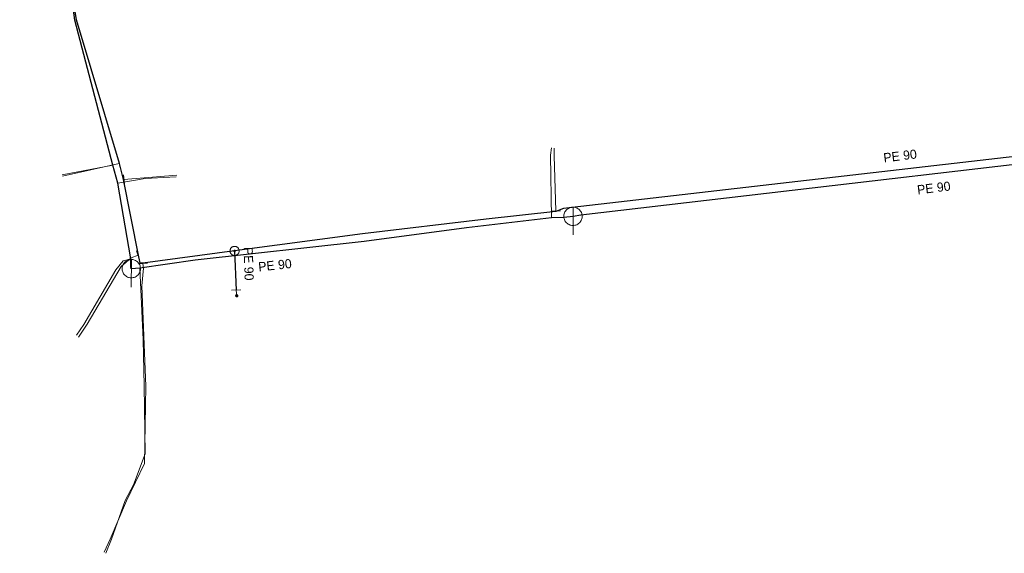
# Model space of a CAD drawing. Extents: x -659250 to -657316, y -997555 to -993684.
# Drawn here: x -658386.7 to -658279.6, y -994996.1 to -994938 of the extents above; entities that cross this region are included whole.
import ezdxf

# ---------------------------------------------------------------- set-up
doc = ezdxf.new("R2010")
doc.units = 0
doc.header["$LTSCALE"] = 0.4
doc.layers.add('1', color=7, linetype='Continuous')
for name, color, linetype, lineweight in [('11', 7, 'Continuous', 13), ('13', 7, 'Continuous', 13), ('14', 7, 'Continuous', 25), ('17', 7, 'Continuous', 25), ('22', 7, 'Continuous', 13), ('34', 7, 'Continuous', 13), ('47', 7, 'Continuous', 13), ('9', 7, 'Continuous', 13)]:
    doc.layers.add(name, color=color, linetype=linetype, lineweight=lineweight)

msp = doc.modelspace()

# ---------------------------------------------------------------- linework, layer by layer
at = {"layer": '11'}
msp.add_line((-658382.07, -994954.859), (-658376.559, -994953.82), dxfattribs=at)
for points in [[(-658328.85, -994951.92), (-658328.94, -994952.719), (-658328.859, -994959.53)], [(-658369.66, -994955.09), (-658373.039, -994955.25), (-658376.02, -994955.75)], [(-658380.5, -994972.309), (-658379.699, -994971.17), (-658376.239, -994965.219), (-658375.449, -994964.23), (-658374.59, -994963.989)], [(-658377.309, -994996.07), (-658376.699, -994994.539), (-658375.219, -994990.32), (-658374.309, -994988.609), (-658373.039, -994985.219), (-658373.149, -994977.84), (-658373.28, -994972.789), (-658373.609, -994965.03)]]:
    msp.add_lwpolyline(points, dxfattribs=at)
at = {"layer": '13'}
for p, q in [((-658375.878, -994953.621), (-658382.05, -994955.02)), ((-658375.35, -994955.375), (-658369.59, -994954.899))]:
    msp.add_line(p, q, dxfattribs=at)
for points in [[(-658328.371, -994958.789), (-658328.548, -994952.806), (-658328.55, -994951.969)], [(-658373.817, -994963.616), (-658374.57, -994963.879), (-658375.66, -994964.85), (-658379.359, -994971.12), (-658380.309, -994972.53)], [(-658373.285, -994964.519), (-658373.239, -994965.01), (-658373.399, -994966.94), (-658372.96, -994977.859), (-658373.1, -994986.28), (-658375.09, -994990.34), (-658376.84, -994994.52), (-658377.52, -994995.949)]]:
    msp.add_lwpolyline(points, dxfattribs=at)
at = {"layer": '14', "lineweight": 13}
for p, q in [((-658375.829, -994953.609), (-658375.878, -994953.621)), ((-658375.399, -994955.379), (-658375.35, -994955.375)), ((-658328.37, -994958.84), (-658328.371, -994958.789)), ((-658373.77, -994963.6), (-658373.817, -994963.616)), ((-658373.289, -994964.469), (-658373.285, -994964.519)), ((-658363.14, -994967.41), (-658363.079, -994968.03))]:
    msp.add_line(p, q, dxfattribs=at)
at = {"layer": '14'}
for points in [[(-658374.55, -994965.079), (-658374.59, -994964.87), (-658374.59, -994963.989), (-658376.02, -994955.75), (-658376.559, -994953.82), (-658380.68, -994938.03), (-658385.579, -994901.91)], [(-658247.02, -994950.07), (-658249.23, -994950.34), (-658252.949, -994950.76), (-658325.67, -994959.25), (-658326.51, -994959.379)], [(-658326.51, -994959.379), (-658327.49, -994959.511), (-658328.859, -994959.53), (-658338.109, -994960.64), (-658349.23, -994962.1), (-658367.62, -994964.16), (-658373.609, -994965.03), (-658374.55, -994965.079)]]:
    msp.add_lwpolyline(points, dxfattribs=at)
at = {"layer": '17'}
msp.add_line((-658363.318, -994963.144), (-658363.14, -994967.41), dxfattribs=at)
for points in [[(-658363.318, -994963.144), (-658373.289, -994964.469), (-658373.59, -994964.48), (-658373.77, -994963.6), (-658375.399, -994955.379), (-658375.829, -994953.609), (-658380.5, -994937.969), (-658386.693, -994900.657)], [(-658177.55, -994941.32), (-658189.53, -994943.03), (-658205.77, -994944.76), (-658209.399, -994944.98), (-658211.489, -994945.399), (-658228.809, -994947.239), (-658246.329, -994949.289), (-658248.98, -994949.52), (-658252.629, -994949.899), (-658327.539, -994958.51), (-658328.37, -994958.84), (-658335.949, -994959.67), (-658349.42, -994961.289), (-658363.318, -994963.144)]]:
    msp.add_lwpolyline(points, dxfattribs=at)
at = {"layer": '22'}
for p, q in [((-658326.51, -994961.379), (-658326.509, -994958.379)), ((-658374.55, -994967.079), (-658374.549, -994964.079))]:
    msp.add_line(p, q, dxfattribs=at)
for points in [[(-658325.51, -994959.379), (-658325.515, -994959.27), (-658325.533, -994959.162), (-658325.563, -994959.056), (-658325.603, -994958.955), (-658325.655, -994958.858), (-658325.717, -994958.768), (-658325.789, -994958.685), (-658325.869, -994958.611), (-658325.957, -994958.545), (-658326.051, -994958.49), (-658326.151, -994958.445), (-658326.256, -994958.412), (-658326.363, -994958.39), (-658326.472, -994958.38), (-658326.582, -994958.382), (-658326.69, -994958.396), (-658326.797, -994958.421), (-658326.9, -994958.458), (-658326.998, -994958.507), (-658327.09, -994958.565), (-658327.176, -994958.634), (-658327.253, -994958.711), (-658327.322, -994958.797), (-658327.381, -994958.889), (-658327.429, -994958.987), (-658327.466, -994959.09), (-658327.492, -994959.197), (-658327.506, -994959.305), (-658327.509, -994959.415), (-658327.499, -994959.524), (-658327.478, -994959.631), (-658327.444, -994959.735), (-658327.4, -994959.835), (-658327.345, -994959.93), (-658327.279, -994960.018), (-658327.205, -994960.098), (-658327.122, -994960.17), (-658327.032, -994960.232), (-658326.936, -994960.284), (-658326.834, -994960.325), (-658326.729, -994960.355), (-658326.621, -994960.373), (-658326.511, -994960.379), (-658326.402, -994960.373), (-658326.294, -994960.355), (-658326.189, -994960.326), (-658326.087, -994960.285), (-658325.99, -994960.233), (-658325.9, -994960.171), (-658325.817, -994960.1), (-658325.742, -994960.02), (-658325.677, -994959.932), (-658325.621, -994959.838), (-658325.577, -994959.738), (-658325.543, -994959.634), (-658325.521, -994959.526), (-658325.511, -994959.417)], [(-658373.55, -994965.079), (-658373.555, -994964.97), (-658373.573, -994964.862), (-658373.603, -994964.756), (-658373.643, -994964.655), (-658373.695, -994964.558), (-658373.757, -994964.468), (-658373.829, -994964.385), (-658373.909, -994964.311), (-658373.997, -994964.245), (-658374.091, -994964.19), (-658374.191, -994964.145), (-658374.296, -994964.112), (-658374.403, -994964.09), (-658374.512, -994964.08), (-658374.622, -994964.082), (-658374.73, -994964.096), (-658374.837, -994964.121), (-658374.94, -994964.158), (-658375.038, -994964.207), (-658375.13, -994964.265), (-658375.216, -994964.334), (-658375.293, -994964.411), (-658375.362, -994964.497), (-658375.421, -994964.589), (-658375.469, -994964.687), (-658375.506, -994964.79), (-658375.532, -994964.897), (-658375.546, -994965.005), (-658375.549, -994965.115), (-658375.539, -994965.224), (-658375.518, -994965.331), (-658375.484, -994965.435), (-658375.44, -994965.535), (-658375.385, -994965.63), (-658375.319, -994965.718), (-658375.245, -994965.798), (-658375.162, -994965.87), (-658375.072, -994965.932), (-658374.976, -994965.984), (-658374.874, -994966.025), (-658374.769, -994966.055), (-658374.661, -994966.073), (-658374.551, -994966.079), (-658374.442, -994966.073), (-658374.334, -994966.055), (-658374.229, -994966.026), (-658374.127, -994965.985), (-658374.03, -994965.933), (-658373.94, -994965.871), (-658373.857, -994965.8), (-658373.782, -994965.72), (-658373.717, -994965.632), (-658373.661, -994965.538), (-658373.617, -994965.438), (-658373.583, -994965.334), (-658373.561, -994965.226), (-658373.551, -994965.117)]]:
    msp.add_lwpolyline(points, close=True, dxfattribs=at)
at = {"layer": '34'}
for p, q in [((-658375.766, -994954.108), (-658375.988, -994953.133)), ((-658375.391, -994954.876), (-658375.309, -994955.873)), ((-658328.87, -994958.804), (-658327.871, -994958.774)), ((-658373.651, -994964.087), (-658373.981, -994963.143)), ((-658372.787, -994964.472), (-658373.782, -994964.564)), ((-658362.64, -994967.388), (-658363.639, -994967.43))]:
    msp.add_line(p, q, dxfattribs=at)
at = {"layer": '47'}
for points in [[(-658362.818, -994963.144), (-658362.821, -994963.092), (-658362.829, -994963.039), (-658362.843, -994962.99), (-658362.86, -994962.941), (-658362.885, -994962.894), (-658362.914, -994962.85), (-658362.946, -994962.809), (-658362.983, -994962.772), (-658363.024, -994962.74), (-658363.068, -994962.711), (-658363.115, -994962.686), (-658363.164, -994962.669), (-658363.213, -994962.655), (-658363.266, -994962.647), (-658363.318, -994962.644), (-658363.37, -994962.647), (-658363.422, -994962.655), (-658363.473, -994962.669), (-658363.521, -994962.686), (-658363.568, -994962.711), (-658363.612, -994962.74), (-658363.652, -994962.772), (-658363.69, -994962.809), (-658363.723, -994962.85), (-658363.75, -994962.894), (-658363.775, -994962.941), (-658363.794, -994962.99), (-658363.806, -994963.039), (-658363.815, -994963.092), (-658363.818, -994963.144), (-658363.815, -994963.196), (-658363.806, -994963.248), (-658363.794, -994963.299), (-658363.775, -994963.347), (-658363.75, -994963.394), (-658363.723, -994963.438), (-658363.69, -994963.478), (-658363.652, -994963.516), (-658363.612, -994963.549), (-658363.568, -994963.576), (-658363.521, -994963.601), (-658363.473, -994963.62), (-658363.422, -994963.632), (-658363.37, -994963.641), (-658363.318, -994963.644), (-658363.266, -994963.641), (-658363.213, -994963.632), (-658363.164, -994963.62), (-658363.115, -994963.601), (-658363.068, -994963.576), (-658363.024, -994963.549), (-658362.983, -994963.516), (-658362.946, -994963.478), (-658362.914, -994963.438), (-658362.885, -994963.394), (-658362.86, -994963.347), (-658362.843, -994963.299), (-658362.829, -994963.248), (-658362.821, -994963.196)], [(-658363.235, -994963.144), (-658363.235, -994963.135), (-658363.238, -994963.127), (-658363.24, -994963.119), (-658363.243, -994963.11), (-658363.247, -994963.103), (-658363.252, -994963.096), (-658363.257, -994963.088), (-658363.262, -994963.083), (-658363.27, -994963.078), (-658363.277, -994963.073), (-658363.284, -994963.069), (-658363.293, -994963.066), (-658363.301, -994963.064), (-658363.309, -994963.061), (-658363.318, -994963.061), (-658363.326, -994963.061), (-658363.335, -994963.064), (-658363.343, -994963.066), (-658363.351, -994963.069), (-658363.358, -994963.073), (-658363.365, -994963.078), (-658363.373, -994963.083), (-658363.379, -994963.088), (-658363.385, -994963.096), (-658363.389, -994963.103), (-658363.392, -994963.11), (-658363.396, -994963.119), (-658363.397, -994963.127), (-658363.4, -994963.135), (-658363.4, -994963.144), (-658363.4, -994963.152), (-658363.397, -994963.161), (-658363.396, -994963.169), (-658363.392, -994963.177), (-658363.389, -994963.184), (-658363.385, -994963.191), (-658363.379, -994963.199), (-658363.373, -994963.205), (-658363.365, -994963.211), (-658363.358, -994963.215), (-658363.351, -994963.218), (-658363.343, -994963.222), (-658363.335, -994963.223), (-658363.326, -994963.226), (-658363.318, -994963.226), (-658363.309, -994963.226), (-658363.301, -994963.223), (-658363.293, -994963.222), (-658363.284, -994963.218), (-658363.277, -994963.215), (-658363.27, -994963.211), (-658363.262, -994963.205), (-658363.257, -994963.199), (-658363.252, -994963.191), (-658363.247, -994963.184), (-658363.243, -994963.177), (-658363.24, -994963.169), (-658363.238, -994963.161), (-658363.235, -994963.152)]]:
    msp.add_lwpolyline(points, close=True, dxfattribs=at)
at = {"layer": '9'}
for points in [[(-658363.205, -994968.03), (-658363.205, -994968.043), (-658363.203, -994968.056), (-658363.2, -994968.069), (-658363.195, -994968.081), (-658363.189, -994968.093), (-658363.182, -994968.104), (-658363.174, -994968.114), (-658363.164, -994968.124), (-658363.154, -994968.132), (-658363.143, -994968.139), (-658363.131, -994968.145), (-658363.119, -994968.15), (-658363.106, -994968.153), (-658363.093, -994968.155), (-658363.08, -994968.157), (-658363.067, -994968.156), (-658363.054, -994968.154), (-658363.041, -994968.151), (-658363.029, -994968.146), (-658363.017, -994968.14), (-658363.006, -994968.133), (-658362.996, -994968.125), (-658362.986, -994968.115), (-658362.978, -994968.105), (-658362.971, -994968.094), (-658362.965, -994968.082), (-658362.96, -994968.07), (-658362.957, -994968.057), (-658362.955, -994968.044), (-658362.953, -994968.031), (-658362.954, -994968.018), (-658362.956, -994968.005), (-658362.959, -994967.992), (-658362.964, -994967.98), (-658362.97, -994967.968), (-658362.977, -994967.957), (-658362.985, -994967.947), (-658362.995, -994967.937), (-658363.005, -994967.929), (-658363.016, -994967.922), (-658363.028, -994967.916), (-658363.04, -994967.911), (-658363.053, -994967.908), (-658363.066, -994967.906), (-658363.079, -994967.905), (-658363.092, -994967.905), (-658363.105, -994967.907), (-658363.118, -994967.91), (-658363.13, -994967.915), (-658363.142, -994967.921), (-658363.153, -994967.928), (-658363.163, -994967.936), (-658363.173, -994967.946), (-658363.181, -994967.956), (-658363.188, -994967.967), (-658363.194, -994967.979), (-658363.199, -994967.991), (-658363.202, -994968.004), (-658363.204, -994968.017)], [(-658363.185, -994968.03), (-658363.186, -994968.041), (-658363.184, -994968.052), (-658363.181, -994968.063), (-658363.177, -994968.073), (-658363.172, -994968.083), (-658363.166, -994968.092), (-658363.159, -994968.101), (-658363.151, -994968.109), (-658363.142, -994968.116), (-658363.133, -994968.122), (-658363.123, -994968.127), (-658363.113, -994968.131), (-658363.102, -994968.134), (-658363.091, -994968.137), (-658363.08, -994968.137), (-658363.069, -994968.137), (-658363.058, -994968.135), (-658363.047, -994968.132), (-658363.037, -994968.128), (-658363.027, -994968.123), (-658363.018, -994968.117), (-658363.009, -994968.11), (-658363.001, -994968.102), (-658362.994, -994968.093), (-658362.988, -994968.084), (-658362.983, -994968.074), (-658362.979, -994968.064), (-658362.976, -994968.053), (-658362.974, -994968.042), (-658362.973, -994968.031), (-658362.973, -994968.02), (-658362.975, -994968.009), (-658362.978, -994967.998), (-658362.982, -994967.988), (-658362.987, -994967.978), (-658362.993, -994967.969), (-658363, -994967.96), (-658363.008, -994967.952), (-658363.017, -994967.945), (-658363.026, -994967.939), (-658363.036, -994967.934), (-658363.046, -994967.93), (-658363.057, -994967.927), (-658363.068, -994967.925), (-658363.079, -994967.925), (-658363.09, -994967.924), (-658363.101, -994967.926), (-658363.112, -994967.929), (-658363.122, -994967.933), (-658363.132, -994967.938), (-658363.141, -994967.944), (-658363.15, -994967.951), (-658363.158, -994967.959), (-658363.165, -994967.968), (-658363.171, -994967.977), (-658363.176, -994967.987), (-658363.18, -994967.997), (-658363.183, -994968.008), (-658363.185, -994968.019)], [(-658363.166, -994968.03), (-658363.166, -994968.039), (-658363.165, -994968.048), (-658363.162, -994968.057), (-658363.159, -994968.065), (-658363.155, -994968.073), (-658363.15, -994968.081), (-658363.144, -994968.088), (-658363.138, -994968.094), (-658363.131, -994968.1), (-658363.123, -994968.105), (-658363.115, -994968.109), (-658363.107, -994968.112), (-658363.098, -994968.115), (-658363.089, -994968.116), (-658363.08, -994968.118), (-658363.071, -994968.117), (-658363.062, -994968.116), (-658363.053, -994968.113), (-658363.045, -994968.11), (-658363.037, -994968.106), (-658363.029, -994968.101), (-658363.022, -994968.095), (-658363.016, -994968.089), (-658363.01, -994968.082), (-658363.005, -994968.074), (-658363.001, -994968.066), (-658362.998, -994968.058), (-658362.995, -994968.049), (-658362.994, -994968.04), (-658362.992, -994968.031), (-658362.993, -994968.022), (-658362.994, -994968.013), (-658362.997, -994968.004), (-658363, -994967.996), (-658363.004, -994967.988), (-658363.009, -994967.98), (-658363.015, -994967.973), (-658363.021, -994967.967), (-658363.028, -994967.961), (-658363.036, -994967.956), (-658363.044, -994967.952), (-658363.052, -994967.949), (-658363.061, -994967.946), (-658363.07, -994967.945), (-658363.079, -994967.944), (-658363.088, -994967.944), (-658363.097, -994967.945), (-658363.106, -994967.948), (-658363.114, -994967.951), (-658363.122, -994967.955), (-658363.13, -994967.96), (-658363.137, -994967.966), (-658363.143, -994967.972), (-658363.149, -994967.979), (-658363.154, -994967.987), (-658363.158, -994967.995), (-658363.161, -994968.003), (-658363.164, -994968.012), (-658363.165, -994968.021)], [(-658363.146, -994968.03), (-658363.146, -994968.037), (-658363.145, -994968.044), (-658363.144, -994968.051), (-658363.141, -994968.057), (-658363.138, -994968.063), (-658363.134, -994968.069), (-658363.13, -994968.075), (-658363.125, -994968.08), (-658363.119, -994968.084), (-658363.113, -994968.088), (-658363.107, -994968.091), (-658363.101, -994968.094), (-658363.094, -994968.095), (-658363.087, -994968.098), (-658363.08, -994968.098), (-658363.073, -994968.098), (-658363.066, -994968.096), (-658363.059, -994968.095), (-658363.053, -994968.092), (-658363.046, -994968.089), (-658363.041, -994968.085), (-658363.035, -994968.081), (-658363.03, -994968.076), (-658363.026, -994968.07), (-658363.022, -994968.064), (-658363.019, -994968.058), (-658363.016, -994968.052), (-658363.014, -994968.045), (-658363.013, -994968.038), (-658363.012, -994968.031), (-658363.012, -994968.024), (-658363.013, -994968.017), (-658363.015, -994968.01), (-658363.018, -994968.004), (-658363.021, -994967.997), (-658363.025, -994967.992), (-658363.029, -994967.986), (-658363.034, -994967.981), (-658363.04, -994967.977), (-658363.045, -994967.973), (-658363.052, -994967.97), (-658363.058, -994967.967), (-658363.065, -994967.965), (-658363.072, -994967.964), (-658363.079, -994967.964), (-658363.086, -994967.964), (-658363.093, -994967.964), (-658363.1, -994967.966), (-658363.106, -994967.969), (-658363.112, -994967.972), (-658363.118, -994967.976), (-658363.124, -994967.98), (-658363.129, -994967.985), (-658363.133, -994967.991), (-658363.137, -994967.996), (-658363.14, -994968.003), (-658363.143, -994968.009), (-658363.144, -994968.016), (-658363.146, -994968.023)], [(-658363.126, -994968.03), (-658363.126, -994968.035), (-658363.126, -994968.04), (-658363.125, -994968.045), (-658363.123, -994968.049), (-658363.121, -994968.054), (-658363.118, -994968.058), (-658363.115, -994968.061), (-658363.111, -994968.065), (-658363.108, -994968.068), (-658363.104, -994968.071), (-658363.099, -994968.073), (-658363.095, -994968.075), (-658363.09, -994968.076), (-658363.085, -994968.078), (-658363.08, -994968.078), (-658363.075, -994968.078), (-658363.07, -994968.077), (-658363.065, -994968.076), (-658363.061, -994968.074), (-658363.056, -994968.072), (-658363.052, -994968.069), (-658363.048, -994968.066), (-658363.045, -994968.062), (-658363.042, -994968.059), (-658363.039, -994968.055), (-658363.037, -994968.05), (-658363.035, -994968.046), (-658363.034, -994968.041), (-658363.033, -994968.036), (-658363.032, -994968.031), (-658363.032, -994968.026), (-658363.033, -994968.021), (-658363.034, -994968.016), (-658363.036, -994968.012), (-658363.038, -994968.007), (-658363.041, -994968.003), (-658363.044, -994967.999), (-658363.047, -994967.996), (-658363.051, -994967.993), (-658363.055, -994967.99), (-658363.06, -994967.988), (-658363.064, -994967.986), (-658363.069, -994967.985), (-658363.074, -994967.984), (-658363.079, -994967.984), (-658363.084, -994967.984), (-658363.089, -994967.985), (-658363.094, -994967.985), (-658363.098, -994967.987), (-658363.103, -994967.989), (-658363.107, -994967.992), (-658363.11, -994967.995), (-658363.114, -994967.998), (-658363.117, -994968.002), (-658363.12, -994968.006), (-658363.122, -994968.011), (-658363.124, -994968.015), (-658363.125, -994968.02), (-658363.126, -994968.025)], [(-658363.106, -994968.03), (-658363.106, -994968.033), (-658363.107, -994968.036), (-658363.106, -994968.038), (-658363.105, -994968.041), (-658363.104, -994968.044), (-658363.102, -994968.046), (-658363.1, -994968.048), (-658363.098, -994968.05), (-658363.096, -994968.052), (-658363.094, -994968.054), (-658363.091, -994968.056), (-658363.088, -994968.057), (-658363.086, -994968.057), (-658363.083, -994968.058), (-658363.08, -994968.058), (-658363.077, -994968.058), (-658363.074, -994968.058), (-658363.071, -994968.057), (-658363.069, -994968.056), (-658363.066, -994968.055), (-658363.064, -994968.053), (-658363.061, -994968.051), (-658363.059, -994968.049), (-658363.058, -994968.047), (-658363.056, -994968.045), (-658363.055, -994968.042), (-658363.053, -994968.039), (-658363.053, -994968.037), (-658363.052, -994968.034), (-658363.051, -994968.031), (-658363.052, -994968.028), (-658363.052, -994968.025), (-658363.053, -994968.022), (-658363.054, -994968.02), (-658363.055, -994968.017), (-658363.057, -994968.015), (-658363.058, -994968.012), (-658363.06, -994968.01), (-658363.063, -994968.009), (-658363.065, -994968.007), (-658363.068, -994968.006), (-658363.07, -994968.005), (-658363.073, -994968.004), (-658363.076, -994968.004), (-658363.079, -994968.003), (-658363.082, -994968.004), (-658363.085, -994968.003), (-658363.087, -994968.005), (-658363.09, -994968.005), (-658363.093, -994968.006), (-658363.095, -994968.008), (-658363.097, -994968.009), (-658363.099, -994968.011), (-658363.101, -994968.014), (-658363.103, -994968.016), (-658363.104, -994968.019), (-658363.105, -994968.021), (-658363.106, -994968.024), (-658363.106, -994968.027)], [(-658363.087, -994968.03), (-658363.087, -994968.032), (-658363.087, -994968.032), (-658363.086, -994968.032), (-658363.086, -994968.034), (-658363.087, -994968.035), (-658363.085, -994968.035), (-658363.085, -994968.035), (-658363.085, -994968.037), (-658363.085, -994968.037), (-658363.084, -994968.038), (-658363.082, -994968.038), (-658363.082, -994968.038), (-658363.082, -994968.039), (-658363.08, -994968.039), (-658363.08, -994968.039), (-658363.079, -994968.039), (-658363.078, -994968.039), (-658363.078, -994968.038), (-658363.077, -994968.038), (-658363.075, -994968.038), (-658363.075, -994968.037), (-658363.075, -994968.037), (-658363.074, -994968.036), (-658363.074, -994968.036), (-658363.072, -994968.035), (-658363.072, -994968.034), (-658363.071, -994968.033), (-658363.071, -994968.033), (-658363.071, -994968.032), (-658363.071, -994968.031), (-658363.071, -994968.03), (-658363.071, -994968.029), (-658363.071, -994968.029), (-658363.072, -994968.028), (-658363.072, -994968.027), (-658363.073, -994968.026), (-658363.073, -994968.026), (-658363.074, -994968.025), (-658363.074, -994968.025), (-658363.075, -994968.024), (-658363.076, -994968.024), (-658363.077, -994968.023), (-658363.077, -994968.023), (-658363.078, -994968.023), (-658363.079, -994968.023), (-658363.08, -994968.023), (-658363.081, -994968.023), (-658363.081, -994968.023), (-658363.082, -994968.024), (-658363.083, -994968.023), (-658363.084, -994968.025), (-658363.084, -994968.025), (-658363.085, -994968.025), (-658363.085, -994968.025), (-658363.086, -994968.027), (-658363.086, -994968.028), (-658363.086, -994968.029), (-658363.087, -994968.029), (-658363.087, -994968.03)]]:
    msp.add_lwpolyline(points, close=True, dxfattribs=at)

# ---------------------------------------------------------------- texts
at = {"layer": '1'}
for rotation, p in [(7, (-658292.68, -994953.511)), (7, (-658289.014, -994956.998)), (272, (-658362.349, -994962.737)), (6, (-658360.687, -994965.381))]:
    msp.add_text('PE 90 ', height=1, rotation=rotation, dxfattribs=at).set_placement(p)

doc.saveas('drawing.dxf')
